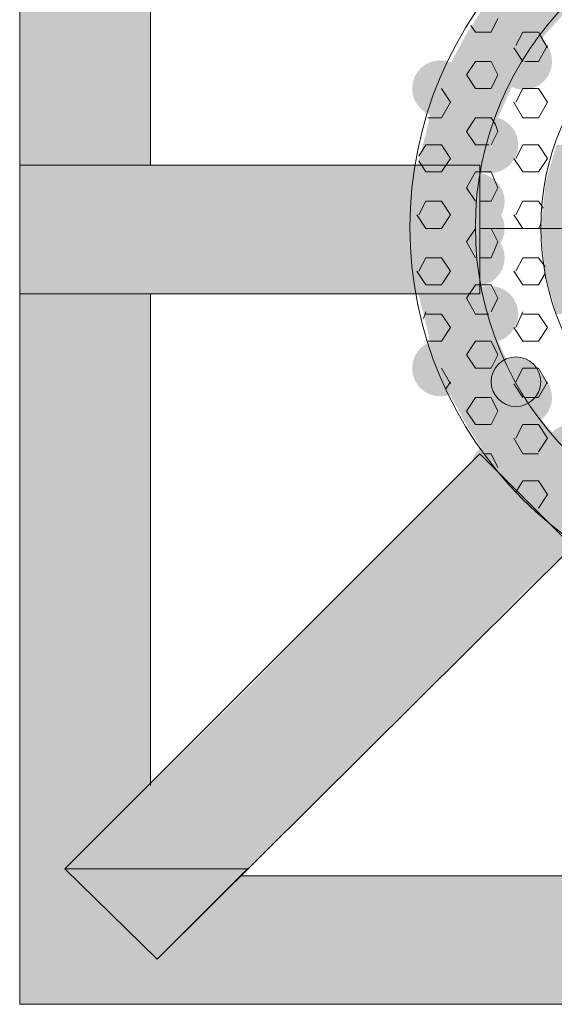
# Model space of a CAD drawing. Extents: x 3940905 to 4145695, y 925352 to 1109797.
# Tile 781 of 1056: x 4038846 to 4038966, y 1099755 to 1099977. Entities that reach past the tile are written whole.
import ezdxf

# ---------------------------------------------------------------- set-up
doc = ezdxf.new("R2010")
doc.units = 0
doc.header["$LTSCALE"] = 750
doc.header["$MEASUREMENT"] = 0
doc.layers.add('CKD Equipments', color=252, linetype='CONTINUOUS', lineweight=0)

msp = doc.modelspace()

# ---------------------------------------------------------------- hatches: boundary and pattern name
at = {"layer": 'CKD Equipments', "true_color": 0xffffff}
h = msp.add_hatch(color=7, dxfattribs=at)
h.paths.add_polyline_path([(4038845.56, 1099944.57), (4038875.07, 1100055.49), (4038845.56, 1100055.49)])
h.paths.add_polyline_path([(4038875.07, 1099944.57), (4038845.56, 1099944.57), (4038875.07, 1100055.49)])
at = {"layer": 'CKD Equipments', "true_color": 0x808080}
h = msp.add_hatch(color=8, dxfattribs=at)
h.paths.add_polyline_path([(4038964.11, 1099974.09), (4038949.87, 1099979.68), (4038969.2, 1099979.68)])
h.paths.add_polyline_path([(4038946.31, 1099974.09), (4038964.11, 1099974.09), (4038949.87, 1099979.68)])
h = msp.add_hatch(color=8, dxfattribs=at)
h.paths.add_polyline_path([(4038960.04, 1099968.49), (4038946.31, 1099974.09), (4038964.11, 1099974.09)])
h.paths.add_polyline_path([(4038943.25, 1099968.49), (4038960.04, 1099968.49), (4038946.31, 1099974.09)])
h = msp.add_hatch(color=8, dxfattribs=at)
edge = h.paths.add_edge_path(flags=16)
edge.add_arc((4038959.28, 1099967.98), 6.36, 0, 360)
h = msp.add_hatch(color=8, dxfattribs=at)
edge = h.paths.add_edge_path(flags=16)
edge.add_arc((4038940.45, 1099961.87), 6.36, 0, 360)
h = msp.add_hatch(color=8, dxfattribs=at)
h.paths.add_polyline_path([(4038957.5, 1099964.42), (4038943.25, 1099968.49), (4038960.04, 1099968.49)])
h.paths.add_polyline_path([(4038941.22, 1099964.42), (4038957.5, 1099964.42), (4038943.25, 1099968.49)])
h = msp.add_hatch(color=8, dxfattribs=at)
h.paths.add_polyline_path([(4038953.94, 1099956.28), (4038941.22, 1099964.42), (4038957.5, 1099964.42)])
h.paths.add_polyline_path([(4038938.17, 1099956.28), (4038953.94, 1099956.28), (4038941.22, 1099964.42)])
h = msp.add_hatch(color=8, dxfattribs=at)
h.paths.add_polyline_path([(4038952.41, 1099953.73), (4038938.17, 1099956.28), (4038953.94, 1099956.28)])
h.paths.add_polyline_path([(4038937.66, 1099953.73), (4038952.41, 1099953.73), (4038938.17, 1099956.28)])
h = msp.add_hatch(color=8, dxfattribs=at)
edge = h.paths.add_edge_path(flags=16)
edge.add_arc((4038951.65, 1099949.15), 6.36, 0, 360)
h = msp.add_hatch(color=8, dxfattribs=at)
h.paths.add_polyline_path([(4038949.87, 1099943.56), (4038937.66, 1099953.73), (4038952.41, 1099953.73)])
h.paths.add_polyline_path([(4038935.11, 1099943.56), (4038949.87, 1099943.56), (4038937.66, 1099953.73)])
h = msp.add_hatch(color=8, dxfattribs=at)
h.paths.add_polyline_path([(4038970.22, 1099940.5), (4038966.66, 1099949.15), (4038972.76, 1099949.15)])
h.paths.add_polyline_path([(4038964.11, 1099940.5), (4038970.22, 1099940.5), (4038966.66, 1099949.15)])
h = msp.add_hatch(color=8, dxfattribs=at)
h.paths.add_polyline_path([(4038845.56, 1099915.57), (4038897.46, 1099944.57), (4038845.56, 1099944.57)])
h.paths.add_polyline_path([(4038897.46, 1099915.57), (4038845.56, 1099915.57), (4038897.46, 1099944.57)])
at = {"layer": 'CKD Equipments', "true_color": 0xff0000}
h = msp.add_hatch(color=1, dxfattribs=at)
h.paths.add_polyline_path([(4038897.46, 1099915.57), (4038949.36, 1099944.57), (4038897.46, 1099944.57)])
h.paths.add_polyline_path([(4038949.36, 1099915.57), (4038897.46, 1099915.57), (4038949.36, 1099944.57)])
at = {"layer": 'CKD Equipments', "true_color": 0x808080}
h = msp.add_hatch(color=8, dxfattribs=at)
h.paths.add_polyline_path([(4038949.87, 1099942.03), (4038935.11, 1099943.56), (4038949.87, 1099943.56)])
h.paths.add_polyline_path([(4038935.11, 1099942.03), (4038949.87, 1099942.03), (4038935.11, 1099943.56)])
h = msp.add_hatch(color=8, dxfattribs=at)
edge = h.paths.add_edge_path(flags=16)
edge.add_arc((4038948.6, 1099936.43), 6.36, 0, 360)
h = msp.add_hatch(color=8, dxfattribs=at)
h.paths.add_polyline_path([(4038948.85, 1099930.33), (4038935.11, 1099942.03), (4038949.87, 1099942.03)])
h.paths.add_polyline_path([(4038934.09, 1099930.33), (4038948.85, 1099930.33), (4038935.11, 1099942.03)])
h = msp.add_hatch(color=8, dxfattribs=at)
h.paths.add_polyline_path([(4038969.2, 1099930.33), (4038964.11, 1099939.99), (4038970.22, 1099939.99)])
h.paths.add_polyline_path([(4038963.1, 1099930.33), (4038969.2, 1099930.33), (4038964.11, 1099939.99)])
h = msp.add_hatch(color=8, dxfattribs=at)
h.paths.add_polyline_path([(4038970.22, 1099939.99), (4038964.11, 1099940.5), (4038970.22, 1099940.5)])
h.paths.add_polyline_path([(4038964.11, 1099939.99), (4038970.22, 1099939.99), (4038964.11, 1099940.5)])
h = msp.add_hatch(color=8, dxfattribs=at)
edge = h.paths.add_edge_path(flags=16)
edge.add_arc((4038948.6, 1099930.33), 6.36, 0, 360)
h = msp.add_hatch(color=8, dxfattribs=at)
h.paths.add_polyline_path([(4038949.87, 1099918.12), (4038934.09, 1099930.33), (4038948.85, 1099930.33)])
h.paths.add_polyline_path([(4038935.11, 1099918.12), (4038949.87, 1099918.12), (4038934.09, 1099930.33)])
h = msp.add_hatch(color=8, dxfattribs=at)
edge = h.paths.add_edge_path(flags=16)
edge.add_arc((4038948.6, 1099923.71), 6.36, 0, 360)
h = msp.add_hatch(color=8, dxfattribs=at)
h.paths.add_polyline_path([(4038970.22, 1099920.15), (4038963.1, 1099930.33), (4038969.2, 1099930.33)])
h.paths.add_polyline_path([(4038964.11, 1099920.15), (4038970.22, 1099920.15), (4038963.1, 1099930.33)])
h = msp.add_hatch(color=8, dxfattribs=at)
h.paths.add_polyline_path([(4038970.22, 1099919.64), (4038964.11, 1099920.15), (4038970.22, 1099920.15)])
h.paths.add_polyline_path([(4038964.11, 1099919.64), (4038970.22, 1099919.64), (4038964.11, 1099920.15)])
h = msp.add_hatch(color=8, dxfattribs=at)
h.paths.add_polyline_path([(4038949.87, 1099917.1), (4038935.11, 1099918.12), (4038949.87, 1099918.12)])
h.paths.add_polyline_path([(4038935.11, 1099917.1), (4038949.87, 1099917.1), (4038935.11, 1099918.12)])
h = msp.add_hatch(color=8, dxfattribs=at)
h.paths.add_polyline_path([(4038972.76, 1099910.99), (4038964.11, 1099919.64), (4038970.22, 1099919.64)])
h.paths.add_polyline_path([(4038966.66, 1099910.99), (4038972.76, 1099910.99), (4038964.11, 1099919.64)])
at = {"layer": 'CKD Equipments', "true_color": 0xffffff}
h = msp.add_hatch(color=7, dxfattribs=at)
h.paths.add_polyline_path([(4038845.56, 1099804.65), (4038875.07, 1099915.57), (4038845.56, 1099915.57)])
h.paths.add_polyline_path([(4038875.07, 1099804.65), (4038845.56, 1099804.65), (4038875.07, 1099915.57)])
at = {"layer": 'CKD Equipments', "true_color": 0x808080}
h = msp.add_hatch(color=8, dxfattribs=at)
h.paths.add_polyline_path([(4038952.41, 1099906.92), (4038935.11, 1099917.1), (4038949.87, 1099917.1)])
h.paths.add_polyline_path([(4038937.66, 1099906.92), (4038952.41, 1099906.92), (4038935.11, 1099917.1)])
h = msp.add_hatch(color=8, dxfattribs=at)
edge = h.paths.add_edge_path(flags=16)
edge.add_arc((4038951.65, 1099910.99), 6.36, 0, 360)
h = msp.add_hatch(color=8, dxfattribs=at)
h.paths.add_polyline_path([(4038953.94, 1099903.87), (4038937.66, 1099906.92), (4038952.41, 1099906.92)])
h.paths.add_polyline_path([(4038938.17, 1099903.87), (4038953.94, 1099903.87), (4038937.66, 1099906.92)])
h = msp.add_hatch(color=8, dxfattribs=at)
edge = h.paths.add_edge_path(flags=16)
edge.add_arc((4038940.45, 1099898.78), 6.36, 0, 360)
h = msp.add_hatch(color=8, dxfattribs=at)
h.paths.add_polyline_path([(4038957.5, 1099895.73), (4038938.17, 1099903.87), (4038953.94, 1099903.87)])
h.paths.add_polyline_path([(4038941.22, 1099895.73), (4038957.5, 1099895.73), (4038938.17, 1099903.87)])
h = msp.add_hatch(color=8, dxfattribs=at)
edge = h.paths.add_edge_path(flags=16)
edge.add_arc((4038957.5, 1099895.73), 5.6, 0, 360)
h = msp.add_hatch(color=8, dxfattribs=at)
edge = h.paths.add_edge_path(flags=16)
edge.add_arc((4038959.28, 1099892.17), 6.36, 0, 360)
h = msp.add_hatch(color=8, dxfattribs=at)
h.paths.add_polyline_path([(4038960.04, 1099891.66), (4038941.22, 1099895.73), (4038957.5, 1099895.73)])
h.paths.add_polyline_path([(4038943.25, 1099891.66), (4038960.04, 1099891.66), (4038941.22, 1099895.73)])
h = msp.add_hatch(color=8, dxfattribs=at)
h.paths.add_polyline_path([(4038964.11, 1099886.06), (4038943.25, 1099891.66), (4038960.04, 1099891.66)])
h.paths.add_polyline_path([(4038946.31, 1099886.06), (4038964.11, 1099886.06), (4038943.25, 1099891.66)])
h = msp.add_hatch(color=8, dxfattribs=at)
h.paths.add_polyline_path([(4038969.2, 1099880.46), (4038946.31, 1099886.06), (4038964.11, 1099886.06)])
h.paths.add_polyline_path([(4038949.87, 1099880.46), (4038969.2, 1099880.46), (4038946.31, 1099886.06)])
h = msp.add_hatch(color=8, dxfattribs=at)
edge = h.paths.add_edge_path(flags=16)
edge.add_arc((4038969.97, 1099879.7), 6.35, 0, 360)
h = msp.add_hatch(color=8, dxfattribs=at)
edge = h.paths.add_edge_path(flags=16)
edge.add_arc((4038953.43, 1099876.14), 6.11, 0, 360)
h = msp.add_hatch(color=8, dxfattribs=at)
h.paths.add_polyline_path([(4038971.75, 1099876.9), (4038949.87, 1099880.46), (4038969.2, 1099880.46)])
h.paths.add_polyline_path([(4038952.41, 1099876.9), (4038971.75, 1099876.9), (4038949.87, 1099880.46)])
at = {"layer": 'CKD Equipments', "true_color": 0xff0000}
h = msp.add_hatch(color=1, dxfattribs=at)
h.paths.add_polyline_path([(4038970.22, 1099858.58), (4038928.5, 1099858.58), (4038949.36, 1099879.45)])
h.paths.add_polyline_path([(4038918.32, 1099848.41), (4038970.22, 1099858.58), (4038928.5, 1099858.58)])
h.paths.add_polyline_path([(4038959.54, 1099848.41), (4038918.32, 1099848.41), (4038970.22, 1099858.58)])
at = {"layer": 'CKD Equipments', "true_color": 0x808080}
h = msp.add_hatch(color=8, dxfattribs=at)
h.paths.add_polyline_path([(4038980.91, 1099870.29), (4038952.41, 1099876.9), (4038971.75, 1099876.9)])
h.paths.add_polyline_path([(4038958.52, 1099870.29), (4038980.91, 1099870.29), (4038952.41, 1099876.9)])
h = msp.add_hatch(color=8, dxfattribs=at)
edge = h.paths.add_edge_path(flags=16)
edge.add_arc((4038962.08, 1099867.23), 6.61, 0, 360)
h = msp.add_hatch(color=8, dxfattribs=at)
h.paths.add_polyline_path([(4038981.41, 1099869.78), (4038958.52, 1099870.29), (4038980.91, 1099870.29)])
h.paths.add_polyline_path([(4038958.52, 1099869.78), (4038981.41, 1099869.78), (4038958.52, 1099870.29)])
h = msp.add_hatch(color=8, dxfattribs=at)
h.paths.add_polyline_path([(4038991.59, 1099864.18), (4038958.52, 1099869.78), (4038981.41, 1099869.78)])
h.paths.add_polyline_path([(4038965.13, 1099864.18), (4038991.59, 1099864.18), (4038958.52, 1099869.78)])
h = msp.add_hatch(color=8, dxfattribs=at)
h.paths.add_polyline_path([(4039000.24, 1099861.13), (4038965.13, 1099864.18), (4038991.59, 1099864.18)])
h.paths.add_polyline_path([(4038968.19, 1099861.13), (4039000.24, 1099861.13), (4038965.13, 1099864.18)])
h = msp.add_hatch(color=8, dxfattribs=at)
h.paths.add_polyline_path([(4038939.18, 1099827.55), (4038897.97, 1099827.55), (4038918.32, 1099848.41)])
h.paths.add_polyline_path([(4038855.74, 1099785.82), (4038939.18, 1099827.55), (4038897.97, 1099827.55)])
h.paths.add_polyline_path([(4038896.95, 1099785.82), (4038855.74, 1099785.82), (4038939.18, 1099827.55)])
at = {"layer": 'CKD Equipments', "true_color": 0xff0000}
h = msp.add_hatch(color=1, dxfattribs=at)
h.paths.add_polyline_path([(4038939.18, 1099827.55), (4038959.54, 1099848.41), (4038918.32, 1099848.41)])
h.paths.add_polyline_path([(4038959.54, 1099848.41), (4038939.18, 1099827.55)], flags=16)
at = {"layer": 'CKD Equipments', "true_color": 0xffffff}
h = msp.add_hatch(color=7, dxfattribs=at)
h.paths.add_polyline_path([(4038845.56, 1099785.82), (4038875.07, 1099804.65), (4038845.56, 1099804.65)])
h.paths.add_polyline_path([(4038855.74, 1099785.82), (4038845.56, 1099785.82), (4038875.07, 1099804.65)])
h = msp.add_hatch(color=7, dxfattribs=at)
h.paths.add_polyline_path([(4038845.56, 1099765.47), (4038855.74, 1099785.82), (4038845.56, 1099785.82)])
h.paths.add_polyline_path([(4038876.6, 1099765.47), (4038845.56, 1099765.47), (4038855.74, 1099785.82)])
h = msp.add_hatch(color=7, dxfattribs=at)
h.paths.add_polyline_path([(4038876.6, 1099765.47), (4039006.35, 1099784.3), (4038895.42, 1099784.3)])
h.paths.add_polyline_path([(4039006.35, 1099765.47), (4038876.6, 1099765.47), (4039006.35, 1099784.3)])
h = msp.add_hatch(color=7, dxfattribs=at)
h.paths.add_polyline_path([(4038845.56, 1099755.3), (4039006.35, 1099765.47), (4038845.56, 1099765.47)])
h.paths.add_polyline_path([(4039006.35, 1099755.3), (4038845.56, 1099755.3), (4039006.35, 1099765.47)])

# ---------------------------------------------------------------- linework, layer by layer
at = {"layer": 'CKD Equipments', "color": 8, "true_color": 0x808080}
for p, q in [((4038845.56, 1099755.3, -7.61), (4038845.56, 1100105.36, -7.61)), ((4038875.07, 1099944.57, -7.61), (4038875.07, 1100055.49, -7.61)), ((4038953.43, 1099977.65, -7.61), (4038951.9, 1099974.59, -7.61)), ((4038947.32, 1099976.12, -7.61), (4038948.34, 1099974.59, -7.61)), ((4038951.9, 1099974.59, -7.61), (4038948.34, 1099974.59, -7.61)), ((4038959.03, 1099974.59, -7.61), (4038957.5, 1099971.54, -7.61)), ((4038962.59, 1099974.59, -7.61), (4038959.03, 1099974.59, -7.61)), ((4038962.59, 1099974.59, -7.61), (4038963.1, 1099973.58, -7.61)), ((4038963.1, 1099973.58, -7.61), (4038964.62, 1099971.03, -7.61)), ((4038956.99, 1099971.03, -7.61), (4038959.03, 1099967.98, -7.61)), ((4038964.62, 1099971.54, -7.61), (4038962.59, 1099967.98, -7.61)), ((4038948.34, 1099967.98, -7.61), (4038946.31, 1099964.93, -7.61)), ((4038951.9, 1099967.98, -7.61), (4038948.34, 1099967.98, -7.61)), ((4038951.9, 1099967.98, -7.61), (4038953.43, 1099964.93, -7.61)), ((4038962.59, 1099967.98, -7.61), (4038959.54, 1099967.98, -7.61)), ((4038946.31, 1099964.93, -7.61), (4038948.34, 1099961.87, -7.61)), ((4038953.43, 1099964.93, -7.61), (4038951.9, 1099961.87, -7.61)), ((4038940.71, 1099961.87, -7.61), (4038942.74, 1099958.82, -7.61)), ((4038951.9, 1099961.87, -7.61), (4038948.34, 1099961.87, -7.61)), ((4038959.03, 1099961.87, -7.61), (4038957.5, 1099958.82, -7.61)), ((4038962.59, 1099961.87, -7.61), (4038959.03, 1099961.87, -7.61)), ((4038962.59, 1099961.87, -7.61), (4038964.62, 1099958.82, -7.61)), ((4038942.74, 1099958.82, -7.61), (4038940.71, 1099955.26, -7.61)), ((4038956.99, 1099958.82, -7.61), (4038959.03, 1099955.26, -7.61)), ((4038964.62, 1099958.82, -7.61), (4038962.59, 1099955.26, -7.61)), ((4038940.71, 1099955.26, -7.61), (4038937.66, 1099955.26, -7.61)), ((4038948.34, 1099955.26, -7.61), (4038946.31, 1099952.21, -7.61)), ((4038951.9, 1099955.26, -7.61), (4038948.34, 1099955.26, -7.61)), ((4038951.9, 1099955.26, -7.61), (4038952.92, 1099953.73, -7.61)), ((4038952.92, 1099953.73, -7.61), (4038953.43, 1099952.21, -7.61)), ((4038962.59, 1099955.26, -7.61), (4038959.03, 1099955.26, -7.61)), ((4038946.31, 1099952.21, -7.61), (4038948.34, 1099949.15, -7.61)), ((4038953.43, 1099952.21, -7.61), (4038951.9, 1099949.15, -7.61)), ((4038937.15, 1099949.15, -7.61), (4038935.62, 1099946.61, -7.61)), ((4038940.71, 1099949.15, -7.61), (4038937.15, 1099949.15, -7.61)), ((4038940.71, 1099949.15, -7.61), (4038942.74, 1099946.1, -7.61)), ((4038951.39, 1099949.15, -7.61), (4038948.34, 1099949.15, -7.61)), ((4038959.03, 1099949.15, -7.61), (4038957.5, 1099946.1, -7.61)), ((4038962.59, 1099949.15, -7.61), (4038959.03, 1099949.15, -7.61)), ((4038962.59, 1099949.15, -7.61), (4038964.62, 1099946.1, -7.61)), ((4038845.56, 1099915.57, -7.61), (4038845.56, 1099944.57, -7.61)), ((4038845.56, 1099944.57, -7.61), (4038949.36, 1099944.57, -7.61)), ((4038935.62, 1099945.59, -7.61), (4038937.15, 1099943.05, -7.61)), ((4038942.74, 1099946.1, -7.61), (4038940.71, 1099943.05, -7.61)), ((4038949.36, 1099944.57, -7.61), (4038949.36, 1099915.57, -7.61)), ((4038956.99, 1099946.1, -7.61), (4038959.03, 1099943.05, -7.61)), ((4038964.62, 1099946.1, -7.61), (4038962.59, 1099943.05, -7.61)), ((4038940.71, 1099943.05, -7.61), (4038937.15, 1099943.05, -7.61)), ((4038948.34, 1099943.05, -7.61), (4038946.31, 1099939.49, -7.61)), ((4038949.87, 1099943.05, -7.61), (4038948.34, 1099943.05, -7.61)), ((4038951.9, 1099943.05, -7.61), (4038949.87, 1099943.05, -7.61)), ((4038951.9, 1099943.05, -7.61), (4038953.43, 1099939.49, -7.61)), ((4038962.59, 1099943.05, -7.61), (4038959.03, 1099943.05, -7.61)), ((4038946.31, 1099939.49, -7.61), (4038948.34, 1099936.43, -7.61)), ((4038953.43, 1099939.49, -7.61), (4038951.9, 1099936.43, -7.61)), ((4038937.15, 1099936.43, -7.61), (4038935.62, 1099933.38, -7.61)), ((4038940.71, 1099936.43, -7.61), (4038937.15, 1099936.43, -7.61)), ((4038940.71, 1099936.43, -7.61), (4038942.74, 1099933.38, -7.61)), ((4038951.9, 1099936.43, -7.61), (4038949.36, 1099936.43, -7.61)), ((4038959.03, 1099936.43, -7.61), (4038957.5, 1099933.38, -7.61)), ((4038962.59, 1099936.43, -7.61), (4038959.03, 1099936.43, -7.61)), ((4038962.59, 1099936.43, -7.61), (4038963.61, 1099934.91, -7.61)), ((4038935.11, 1099933.38, -7.61), (4038937.15, 1099930.33, -7.61)), ((4038942.74, 1099933.38, -7.61), (4038940.71, 1099930.33, -7.61)), ((4038956.99, 1099933.38, -7.61), (4038959.03, 1099930.33, -7.61)), ((4038963.1, 1099931.34, -7.61), (4038962.59, 1099930.33, -7.61)), ((4038940.71, 1099930.33, -7.61), (4038937.15, 1099930.33, -7.61)), ((4038948.34, 1099930.33, -7.61), (4038946.31, 1099927.27, -7.61)), ((4038951.9, 1099930.33, -7.61), (4038949.36, 1099930.33, -7.61)), ((4039091.83, 1099930.33, -7.61), (4038949.36, 1099930.33, -7.61)), ((4038951.9, 1099930.33, -7.61), (4038953.43, 1099927.27, -7.61)), ((4038962.59, 1099930.33, -7.61), (4038959.03, 1099930.33, -7.61)), ((4038946.31, 1099927.27, -7.61), (4038948.34, 1099923.71, -7.61)), ((4038953.43, 1099927.27, -7.61), (4038951.9, 1099923.71, -7.61)), ((4038937.15, 1099923.71, -7.61), (4038935.62, 1099920.66, -7.61)), ((4038940.71, 1099923.71, -7.61), (4038937.15, 1099923.71, -7.61)), ((4038940.71, 1099923.71, -7.61), (4038942.74, 1099920.66, -7.61)), ((4038951.9, 1099923.71, -7.61), (4038949.36, 1099923.71, -7.61)), ((4038959.03, 1099923.71, -7.61), (4038957.5, 1099920.66, -7.61)), ((4038962.59, 1099923.71, -7.61), (4038959.03, 1099923.71, -7.61)), ((4038962.59, 1099923.71, -7.61), (4038964.11, 1099921.68, -7.61)), ((4038935.11, 1099920.66, -7.61), (4038937.15, 1099917.61, -7.61)), ((4038942.74, 1099920.66, -7.61), (4038940.71, 1099917.61, -7.61)), ((4038956.99, 1099920.66, -7.61), (4038959.03, 1099917.61, -7.61)), ((4038964.11, 1099920.15, -7.61), (4038962.59, 1099917.61, -7.61)), ((4038949.36, 1099915.57, -7.61), (4038845.56, 1099915.57, -7.61)), ((4038875.07, 1099804.65, -7.61), (4038875.07, 1099915.57, -7.61)), ((4038940.71, 1099917.61, -7.61), (4038937.15, 1099917.61, -7.61)), ((4038948.34, 1099917.61, -7.61), (4038946.31, 1099914.55, -7.61)), ((4038949.87, 1099917.61, -7.61), (4038948.34, 1099917.61, -7.61)), ((4038951.9, 1099917.61, -7.61), (4038949.87, 1099917.61, -7.61)), ((4038951.9, 1099917.61, -7.61), (4038953.43, 1099914.55, -7.61)), ((4038962.59, 1099917.61, -7.61), (4038959.03, 1099917.61, -7.61)), ((4038946.31, 1099914.55, -7.61), (4038948.34, 1099910.99, -7.61)), ((4038953.43, 1099914.55, -7.61), (4038951.9, 1099911.5, -7.61)), ((4038937.15, 1099911.5, -7.61), (4038936.64, 1099909.97, -7.61)), ((4038940.71, 1099910.99, -7.61), (4038937.15, 1099910.99, -7.61)), ((4038940.71, 1099910.99, -7.61), (4038942.74, 1099907.94, -7.61)), ((4038951.39, 1099910.99, -7.61), (4038948.34, 1099910.99, -7.61)), ((4038959.03, 1099911.5, -7.61), (4038957.5, 1099907.94, -7.61)), ((4038962.59, 1099910.99, -7.61), (4038959.03, 1099910.99, -7.61)), ((4038962.59, 1099910.99, -7.61), (4038964.62, 1099907.94, -7.61)), ((4038942.74, 1099907.94, -7.61), (4038940.71, 1099904.89, -7.61)), ((4038956.99, 1099907.94, -7.61), (4038959.03, 1099904.89, -7.61)), ((4038964.62, 1099907.94, -7.61), (4038962.59, 1099904.89, -7.61)), ((4038940.71, 1099904.89, -7.61), (4038937.66, 1099904.89, -7.61)), ((4038948.34, 1099904.89, -7.61), (4038946.31, 1099901.83, -7.61)), ((4038951.9, 1099904.89, -7.61), (4038948.34, 1099904.89, -7.61)), ((4038951.9, 1099904.89, -7.61), (4038953.43, 1099901.83, -7.61)), ((4038962.59, 1099904.89, -7.61), (4038959.03, 1099904.89, -7.61)), ((4038946.31, 1099901.83, -7.61), (4038948.34, 1099898.78, -7.61)), ((4038953.43, 1099901.83, -7.61), (4038951.9, 1099898.78, -7.61)), ((4038940.71, 1099898.78, -7.61), (4038942.74, 1099895.22, -7.61)), ((4038951.9, 1099898.78, -7.61), (4038948.34, 1099898.78, -7.61)), ((4038959.03, 1099898.78, -7.61), (4038957.5, 1099895.73, -7.61)), ((4038962.59, 1099898.78, -7.61), (4038959.03, 1099898.78, -7.61)), ((4038962.59, 1099898.78, -7.61), (4038964.62, 1099895.22, -7.61)), ((4038942.74, 1099895.73, -7.61), (4038941.73, 1099894.2, -7.61)), ((4038964.62, 1099895.73, -7.61), (4038962.59, 1099892.17, -7.61)), ((4038956.99, 1099895.22, -7.61), (4038959.03, 1099892.17, -7.61)), ((4038948.34, 1099892.17, -7.61), (4038946.31, 1099889.11, -7.61)), ((4038951.9, 1099892.17, -7.61), (4038948.34, 1099892.17, -7.61)), ((4038951.9, 1099892.17, -7.61), (4038953.43, 1099889.11, -7.61)), ((4038962.59, 1099892.17, -7.61), (4038959.54, 1099892.17, -7.61)), ((4038946.31, 1099889.11, -7.61), (4038948.34, 1099886.06, -7.61)), ((4038953.43, 1099889.11, -7.61), (4038951.9, 1099886.06, -7.61)), ((4038951.9, 1099886.06, -7.61), (4038948.34, 1099886.06, -7.61)), ((4038959.03, 1099886.06, -7.61), (4038957.5, 1099883.01, -7.61)), ((4038962.59, 1099886.06, -7.61), (4038959.03, 1099886.06, -7.61)), ((4038962.59, 1099886.06, -7.61), (4038964.62, 1099883.01, -7.61)), ((4038956.99, 1099883.01, -7.61), (4038959.03, 1099879.45, -7.61)), ((4038964.62, 1099883.01, -7.61), (4038962.59, 1099879.95, -7.61)), ((4038949.36, 1099879.45, -7.61), (4038855.74, 1099785.82, -7.61)), ((4038970.22, 1099858.58, -7.61), (4038949.36, 1099879.45, -7.61)), ((4038951.9, 1099879.45, -7.61), (4038950.38, 1099879.45, -7.61)), ((4038951.9, 1099879.45, -7.61), (4038953.43, 1099876.39, -7.61)), ((4038962.59, 1099879.45, -7.61), (4038959.03, 1099879.45, -7.61)), ((4038959.03, 1099873.34, -7.61), (4038957.5, 1099870.8, -7.61)), ((4038962.59, 1099873.34, -7.61), (4038959.03, 1099873.34, -7.61)), ((4038962.59, 1099873.34, -7.61), (4038964.62, 1099870.29, -7.61)), ((4038964.62, 1099870.29, -7.61), (4038962.59, 1099867.23, -7.61)), ((4038970.22, 1099858.58, -7.61), (4038876.6, 1099765.47, -7.61)), ((4038896.95, 1099785.82, -7.61), (4038855.74, 1099785.82, -7.61)), ((4038855.74, 1099785.82, -7.61), (4038876.6, 1099765.47, -7.61)), ((4038855.74, 1099785.82, -7.61), (4038876.6, 1099765.47, -7.61)), ((4038876.6, 1099765.47, -7.61), (4038896.95, 1099785.82, -7.61)), ((4039006.35, 1099784.3, -7.61), (4038895.42, 1099784.3, -7.61)), ((4038895.42, 1099784.3, -7.61), (4039006.35, 1099784.3, -7.61)), ((4039195.62, 1099755.3, -7.61), (4038845.56, 1099755.3, -7.61))]:
    msp.add_line(p, q, dxfattribs=at)
for centre, radius in [((4039020.34, 1099930.58, -7.61), 86.75), ((4039020.34, 1099930.58, -7.61), 72), ((4039020.34, 1099930.58, -7.61), 57.24), ((4038957.5, 1099895.73, -7.61), 5.6)]:
    msp.add_circle(centre, radius, dxfattribs=at)
msp.add_solid([(4038876.6, 1099765.47, -7.61), (4038896.95, 1099785.82, -7.61), (4038855.74, 1099785.82, -7.61)], dxfattribs=at)

doc.saveas('drawing.dxf')
